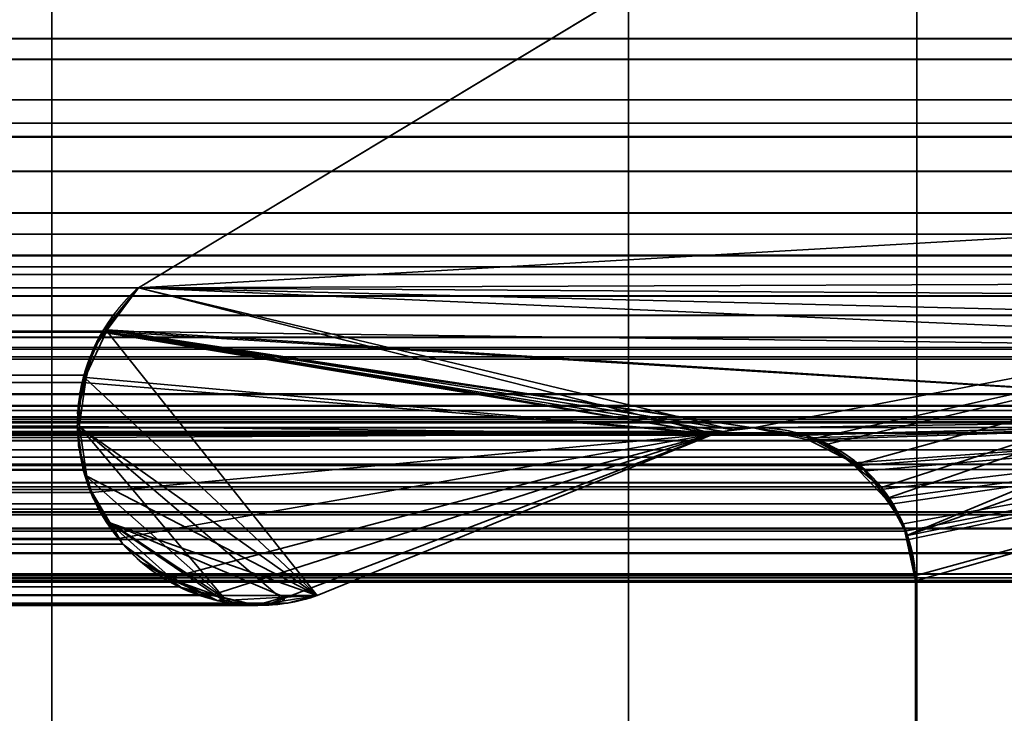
# Model space of a CAD drawing. Header units: millimetres. Extents: x -603 to 3703, y -115 to 249.
# Tile 1019 of 1056: x 1963.44 to 1965.15, y 11.31 to 12.52. Entities that reach past the tile are written whole.
import ezdxf

# ---------------------------------------------------------------- set-up
doc = ezdxf.new("R2010")
doc.units = ezdxf.units.MM
doc.layers.add('152', color=7, linetype='Continuous', true_color=0xffffff)

# ---------------------------------------------------------------- blocks, each defined once
blk = doc.blocks.new('UG_SURFACE_002')
at = {"layer": '152', "color": 252, "linetype": 'Continuous', "lineweight": 35}
for points in [[(2165, -13.4, 2212.25), (2165, 230.4, 2212.25), (835, 230.4, 2212.25), (835, -13.4, 2212.25)], [(985, -13.4, 2062.2499), (985, 230.4, 2062.2499), (2015.0001, 230.4, 2062.2499), (2015.0001, -13.4, 2062.2499)]]:
    blk.add_3dface(points, dxfattribs=at)
blk = doc.blocks.new('UG_SURFACE_114')
at = {"layer": '152', "color": 7, "linetype": 'Continuous', "lineweight": 35}
for points in [[(1965.663, 13.2666, 2012.913), (1963.65, 12.0514, 2010.9), (1036.35, 12.0514, 2010.9), (1034.337, 13.2666, 2012.913)], [(1963.65, 12.0514, 2010.9), (1965.663, 13.2666, 2012.913), (1966.065, 12.1441, 2013.315), (1966.0091, 11.9475, 2013.2592)], [(1975.4446, 12.0875, 2022.6946), (1973.652, 13.1555, 2020.9019), (1026.348, 13.1555, 2020.9019), (1024.5554, 12.0875, 2022.6946)], [(1027.2902, 12.4749, 2019.9597), (1027.405, 12.5565, 2019.845), (1972.595, 12.5565, 2019.845)], [(1972.595, 12.5565, 2019.845), (1972.7128, 12.484, 2019.9628), (1027.2902, 12.4749, 2019.9597)], [(1033.7692, 12.3774, 2013.4807), (1966.2308, 12.3774, 2013.4807), (1966.4322, 12.5427, 2013.6821), (1033.5678, 12.5427, 2013.6821)], [(1027.1529, 12.3772, 2020.097), (1027.2902, 12.4749, 2019.9597), (1972.7128, 12.484, 2019.9628)], [(1972.7128, 12.484, 2019.9628), (1972.7702, 12.4486, 2020.0202), (1027.1529, 12.3772, 2020.097)], [(1972.7702, 12.4486, 2020.0202), (1027.1101, 12.316, 2020.1399), (1027.1529, 12.3772, 2020.097)], [(1972.7702, 12.4486, 2020.0202), (1972.8895, 12.3135, 2020.1395), (1027.1101, 12.316, 2020.1399)], [(1966.1812, 12.3367, 2013.4311), (1033.7692, 12.3774, 2013.4807), (1033.8188, 12.3367, 2013.4311)], [(1966.1812, 12.3367, 2013.4311), (1966.2308, 12.3774, 2013.4807), (1033.7692, 12.3774, 2013.4807)], [(1033.8188, 12.3367, 2013.4311), (1966.0872, 12.1809, 2013.3371), (1966.1812, 12.3367, 2013.4311)], [(1033.8188, 12.3367, 2013.4311), (1033.9128, 12.1809, 2013.3371), (1966.0872, 12.1809, 2013.3371)], [(1027.022, 12.19, 2020.2281), (1027.1101, 12.316, 2020.1399), (1972.8895, 12.3135, 2020.1395)], [(1972.8895, 12.3135, 2020.1395), (1972.942, 12.2541, 2020.1919), (1027.022, 12.19, 2020.2281)], [(1972.942, 12.2541, 2020.1919), (1026.9928, 12.1065, 2020.2572), (1027.022, 12.19, 2020.2281)], [(1972.942, 12.2541, 2020.1919), (1973.0098, 12.1077, 2020.2599), (1026.9928, 12.1065, 2020.2572)], [(1966.0091, 11.9475, 2013.2592), (1033.9128, 12.1809, 2013.3371), (1033.935, 12.1441, 2013.315)], [(1966.0091, 11.9475, 2013.2592), (1966.065, 12.1441, 2013.315), (1033.9128, 12.1809, 2013.3371)], [(1966.065, 12.1441, 2013.315), (1966.0872, 12.1809, 2013.3371), (1033.9128, 12.1809, 2013.3371)], [(1966.0089, 11.9448, 2013.2589), (1033.935, 12.1441, 2013.315), (1033.9909, 11.9475, 2013.2592)], [(1033.935, 12.1441, 2013.315), (1966.0089, 11.9448, 2013.2589), (1966.0091, 11.9475, 2013.2592)], [(1026.9547, 11.9977, 2020.2954), (1026.9928, 12.1065, 2020.2572), (1973.0098, 12.1077, 2020.2599)], [(1973.0098, 12.1077, 2020.2599), (1973.025, 12.0751, 2020.2749), (1026.9547, 11.9977, 2020.2954)], [(1024.5554, 12.0875, 2022.6946), (1024.5012, 12.0383, 2022.7487), (1975.498, 12.0365, 2022.748)], [(1975.498, 12.0365, 2022.748), (1975.4446, 12.0875, 2022.6946), (1024.5554, 12.0875, 2022.6946)], [(1973.025, 12.0751, 2020.2749), (1973.0616, 11.8663, 2020.3116), (1026.9547, 11.9977, 2020.2954)], [(1036.4089, 11.9819, 2010.8411), (1036.35, 12.0514, 2010.9), (1963.65, 12.0514, 2010.9)], [(1036.4089, 11.9819, 2010.8411), (1963.65, 12.0514, 2010.9), (1963.5876, 11.9763, 2010.8376)], [(1963.5876, 11.9763, 2010.8376), (1963.65, 12.0514, 2010.9), (1966.0091, 11.9475, 2013.2592), (1966.0089, 11.9448, 2013.2589)], [(1024.5012, 12.0383, 2022.7487), (1024.4761, 12.0155, 2022.774), (1975.5329, 12.0032, 2022.7828)], [(1975.5329, 12.0032, 2022.7828), (1975.498, 12.0365, 2022.748), (1024.5012, 12.0383, 2022.7487)], [(1975.5521, 11.9652, 2022.8021), (1024.4761, 12.0155, 2022.774), (1024.4516, 11.9779, 2022.7985)], [(1024.4761, 12.0155, 2022.774), (1975.5521, 11.9652, 2022.8021), (1975.5329, 12.0032, 2022.7828)], [(1973.0616, 11.8663, 2020.3116), (1026.9384, 11.8663, 2020.3116), (1026.9547, 11.9977, 2020.2954)], [(1024.4516, 11.9779, 2022.7985), (1024.4472, 11.9664, 2022.8028), (1975.5521, 11.9652, 2022.8021)], [(1963.5876, 11.9763, 2010.8376), (1036.4127, 11.9737, 2010.8373), (1036.4089, 11.9819, 2010.8411)], [(1963.5876, 11.9763, 2010.8376), (1963.5868, 11.9742, 2010.8368), (1036.4127, 11.9737, 2010.8373)], [(1036.4401, 11.9155, 2010.8099), (1036.4127, 11.9737, 2010.8373), (1963.5868, 11.9742, 2010.8368)], [(1036.4401, 11.9155, 2010.8099), (1963.5868, 11.9742, 2010.8368), (1963.5551, 11.8998, 2010.8051)], [(1964.6485, 11.798, 2011.8985), (1963.5534, 11.8868, 2010.8035), (1963.5551, 11.8998, 2010.8051), (1963.5868, 11.9742, 2010.8368)], [(1963.5868, 11.9742, 2010.8368), (1963.5876, 11.9763, 2010.8376), (1964.6485, 11.798, 2011.8985)], [(1963.5876, 11.9763, 2010.8376), (1964.7161, 11.8082, 2011.9662), (1964.6646, 11.8019, 2011.9145)], [(1966.0089, 11.9448, 2013.2589), (1966, 11.8277, 2013.2501), (1963.5876, 11.9763, 2010.8376)], [(1964.6646, 11.8019, 2011.9145), (1964.6485, 11.798, 2011.8985), (1963.5876, 11.9763, 2010.8376)], [(1964.8026, 11.7962, 2012.0525), (1964.7161, 11.8082, 2011.9662), (1963.5876, 11.9763, 2010.8376), (1966, 11.8277, 2013.2501)], [(1975.5521, 11.9652, 2022.8021), (1024.4472, 11.9664, 2022.8028), (1024.4319, 11.9258, 2022.8181)], [(1024.4319, 11.9258, 2022.8181), (1975.569, 11.9316, 2022.819), (1975.5521, 11.9652, 2022.8021)], [(1033.9909, 11.9475, 2013.2592), (1033.9911, 11.9448, 2013.2589), (1966.0089, 11.9448, 2013.2589)], [(1034, 11.8277, 2013.2501), (1966, 11.8277, 2013.2501), (1966.0089, 11.9448, 2013.2589), (1033.9911, 11.9448, 2013.2589)], [(1024.4319, 11.9258, 2022.8181), (1024.4216, 11.8984, 2022.8283), (1975.5852, 11.846, 2022.8353)], [(1024.4319, 11.9258, 2022.8181), (1975.5698, 11.9274, 2022.8198), (1975.569, 11.9316, 2022.819)], [(1975.5852, 11.846, 2022.8353), (1975.5698, 11.9274, 2022.8198), (1024.4319, 11.9258, 2022.8181)], [(1963.5551, 11.8998, 2010.8051), (1036.4461, 11.8863, 2010.8039), (1036.4401, 11.9155, 2010.8099)], [(1024.4216, 11.8984, 2022.8283), (1024.4156, 11.8382, 2022.8345), (1975.5852, 11.846, 2022.8353)], [(1963.5551, 11.8998, 2010.8051), (1963.5534, 11.8868, 2010.8035), (1036.4461, 11.8863, 2010.8039)], [(1036.4552, 11.8424, 2010.7949), (1036.4461, 11.8863, 2010.8039), (1963.5534, 11.8868, 2010.8035)], [(1036.4552, 11.8424, 2010.7949), (1963.5534, 11.8868, 2010.8035), (1963.5438, 11.8115, 2010.7937)], [(1963.5465, 11.7913, 2010.7965), (1963.5438, 11.8115, 2010.7937), (1963.5534, 11.8868, 2010.8035), (1964.6485, 11.798, 2011.8985)], [(1026.9384, 6.7187, 2020.3116), (1026.9384, 11.8663, 2020.3116), (1973.0616, 11.8663, 2020.3116), (1973.0616, 6.7187, 2020.3116)], [(1975.5844, 11.8085, 2022.8345), (1024.4156, 11.8382, 2022.8345), (1024.4145, 11.8282, 2022.8355)], [(1024.4156, 11.8382, 2022.8345), (1975.5851, 11.8384, 2022.835), (1975.5852, 11.846, 2022.8353)], [(1975.5844, 11.8085, 2022.8345), (1975.5851, 11.8384, 2022.835), (1024.4156, 11.8382, 2022.8345)], [(1963.5438, 11.8115, 2010.7937), (1036.4527, 11.791, 2010.7975), (1036.4552, 11.8424, 2010.7949)], [(1024.4145, 11.8282, 2022.8355), (1024.428, 11.7445, 2022.8219), (1975.572, 11.7445, 2022.8219)], [(1975.572, 11.7445, 2022.8219), (1975.5844, 11.8085, 2022.8345), (1024.4145, 11.8282, 2022.8355)], [(1974.3996, 11.8171, 2021.6496), (1025.6004, 11.8171, 2021.6496), (1025.6144, 11.8176, 2021.6355)], [(1974.3232, 11.8261, 2021.5731), (1025.6144, 11.8176, 2021.6355), (1025.6871, 11.8201, 2021.5631)], [(1974.3232, 11.8261, 2021.5731), (1974.3855, 11.8187, 2021.6355), (1025.6144, 11.8176, 2021.6355)], [(1025.6144, 11.8176, 2021.6355), (1974.3855, 11.8187, 2021.6355), (1974.3996, 11.8171, 2021.6496)], [(1025.6871, 11.8201, 2021.5631), (1974.3134, 11.823, 2021.5635), (1974.3232, 11.8261, 2021.5731)], [(1974.3134, 11.823, 2021.5635), (1025.6871, 11.8201, 2021.5631), (1025.7167, 11.8212, 2021.5333)], [(1025.7167, 11.8212, 2021.5333), (1974.2395, 11.7993, 2021.4894), (1974.3134, 11.823, 2021.5635)], [(1025.7167, 11.8212, 2021.5333), (1025.7601, 11.8001, 2021.4899), (1974.2395, 11.7993, 2021.4894)], [(1034, 11.8277, 2013.2501), (1034, 5.7035, 2013.2501), (1966, 5.7035, 2013.2501), (1966, 11.8277, 2013.2501)], [(1966, 11.8277, 2013.2501), (1964.8067, 11.7956, 2012.0566), (1964.8026, 11.7962, 2012.0525)], [(1966, 11.8277, 2013.2501), (1964.9017, 11.7431, 2012.1517), (1964.8759, 11.7573, 2012.126), (1964.8067, 11.7956, 2012.0566)], [(1964.9371, 11.7015, 2012.1872), (1964.9017, 11.7431, 2012.1517), (1966, 11.8277, 2013.2501)], [(1966, 11.8277, 2013.2501), (1964.9585, 11.6764, 2012.2087), (1964.9371, 11.7015, 2012.1872)], [(1964.9798, 11.6289, 2012.2297), (1964.9585, 11.6764, 2012.2087), (1966, 11.8277, 2013.2501)], [(1966, 11.8277, 2013.2501), (1964.9862, 11.6145, 2012.2364), (1964.9798, 11.6289, 2012.2297)], [(1964.9965, 11.5516, 2012.2464), (1964.9862, 11.6145, 2012.2364), (1966, 11.8277, 2013.2501)], [(1966, 11.8277, 2013.2501), (1964.9979, 11.5427, 2012.2478), (1964.9965, 11.5516, 2012.2464)], [(1966, 11.8277, 2013.2501), (1966, 5.7035, 2013.2501), (1964.9979, 7.7467, 2012.2478), (1964.9979, 11.5427, 2012.2478)], [(1974.3996, 11.8171, 2021.6496), (1975.1971, 11.5484, 2022.4471), (1024.8029, 11.5484, 2022.4471), (1025.6004, 11.8171, 2021.6496)], [(1964.8026, 11.7962, 2012.0525), (1035.1974, 11.7967, 2012.0528), (1035.2839, 11.8082, 2011.9662)], [(1035.2839, 11.8082, 2011.9662), (1964.7161, 11.8082, 2011.9662), (1964.8026, 11.7962, 2012.0525)], [(1964.6646, 11.8019, 2011.9145), (1035.2839, 11.8082, 2011.9662), (1035.3515, 11.798, 2011.8985)], [(1964.6646, 11.8019, 2011.9145), (1964.7161, 11.8082, 2011.9662), (1035.2839, 11.8082, 2011.9662)], [(1035.3515, 11.798, 2011.8985), (1964.6485, 11.798, 2011.8985), (1964.6646, 11.8019, 2011.9145)], [(1963.5438, 11.8115, 2010.7937), (1963.5465, 11.7913, 2010.7965), (1036.4527, 11.791, 2010.7975)], [(1974.1986, 11.7862, 2021.4486), (1025.7601, 11.8001, 2021.4899), (1025.8185, 11.7716, 2021.4317)], [(1974.1986, 11.7862, 2021.4486), (1974.2395, 11.7993, 2021.4894), (1025.7601, 11.8001, 2021.4899)], [(1025.8185, 11.7716, 2021.4317), (1974.1828, 11.7701, 2021.4329), (1974.1986, 11.7862, 2021.4486)], [(1964.8759, 11.7573, 2012.126), (1035.1241, 11.7573, 2012.126), (1035.1965, 11.7966, 2012.0535)], [(1035.1965, 11.7966, 2012.0535), (1035.1974, 11.7967, 2012.0528), (1964.8026, 11.7962, 2012.0525), (1964.8067, 11.7956, 2012.0566)], [(1964.8067, 11.7956, 2012.0566), (1964.8759, 11.7573, 2012.126), (1035.1965, 11.7966, 2012.0535)], [(1963.9601, 11.5173, 2011.21), (1964.6485, 11.798, 2011.8985), (1035.3515, 11.798, 2011.8985), (1036.0399, 11.5173, 2011.21)], [(1036.451, 11.758, 2010.7989), (1963.5465, 11.7913, 2010.7965), (1963.5541, 11.7351, 2010.8042)], [(1036.451, 11.758, 2010.7989), (1036.4527, 11.791, 2010.7975), (1963.5465, 11.7913, 2010.7965)], [(1964.6485, 11.798, 2011.8985), (1963.5694, 11.6961, 2010.8194), (1963.5541, 11.7351, 2010.8042), (1963.5465, 11.7913, 2010.7965)], [(1963.6161, 11.6163, 2010.8662), (1963.5806, 11.6675, 2010.8306), (1963.5694, 11.6961, 2010.8194), (1964.6485, 11.798, 2011.8985)], [(1963.7012, 11.5469, 2010.9513), (1963.6227, 11.6068, 2010.8726), (1963.6161, 11.6163, 2010.8662), (1964.6485, 11.798, 2011.8985)], [(1963.7786, 11.5187, 2011.0285), (1963.7202, 11.5324, 2010.9704), (1963.7012, 11.5469, 2010.9513), (1964.6485, 11.798, 2011.8985)], [(1963.8742, 11.5017, 2011.1241), (1963.8566, 11.5004, 2011.1067), (1963.7786, 11.5187, 2011.0285), (1964.6485, 11.798, 2011.8985)], [(1964.6485, 11.798, 2011.8985), (1963.9601, 11.5173, 2011.21), (1963.9083, 11.5044, 2011.1582), (1963.8742, 11.5017, 2011.1241)], [(1974.1828, 11.7701, 2021.4329), (1025.8185, 11.7716, 2021.4317), (1025.8265, 11.7677, 2021.4236)], [(1025.8265, 11.7677, 2021.4236), (1974.1271, 11.7128, 2021.3771), (1974.1828, 11.7701, 2021.4329)], [(1025.8265, 11.7677, 2021.4236), (1025.8732, 11.7134, 2021.3768), (1974.1271, 11.7128, 2021.3771)], [(1964.9017, 11.7431, 2012.1517), (1035.0993, 11.7439, 2012.1508), (1035.1241, 11.7573, 2012.126)], [(1035.1241, 11.7573, 2012.126), (1964.8759, 11.7573, 2012.126), (1964.9017, 11.7431, 2012.1517)], [(1963.5541, 11.7351, 2010.8042), (1036.431, 11.6956, 2010.8192), (1036.451, 11.758, 2010.7989)], [(1024.4323, 11.736, 2022.8179), (1975.5677, 11.736, 2022.8179), (1975.572, 11.7445, 2022.8219), (1024.428, 11.7445, 2022.8219)], [(1975.5313, 11.662, 2022.7814), (1024.4323, 11.736, 2022.8179), (1024.4687, 11.662, 2022.7814)], [(1975.5313, 11.662, 2022.7814), (1975.5677, 11.736, 2022.8179), (1024.4323, 11.736, 2022.8179)], [(1964.9017, 11.7431, 2012.1517), (1035.0629, 11.7014, 2012.187), (1035.0993, 11.7439, 2012.1508)], [(1964.9017, 11.7431, 2012.1517), (1964.9371, 11.7015, 2012.1872), (1035.0629, 11.7014, 2012.187)], [(1963.5541, 11.7351, 2010.8042), (1963.5694, 11.6961, 2010.8194), (1036.431, 11.6956, 2010.8192)], [(1974.1204, 11.7061, 2021.3704), (1025.8732, 11.7134, 2021.3768), (1025.88, 11.7055, 2021.3699)], [(1974.1204, 11.7061, 2021.3704), (1974.1271, 11.7128, 2021.3771), (1025.8732, 11.7134, 2021.3768)], [(1025.88, 11.7055, 2021.3699), (1974.0888, 11.6334, 2021.3387), (1974.1204, 11.7061, 2021.3704)], [(1025.88, 11.7055, 2021.3699), (1025.9112, 11.6334, 2021.3387), (1974.0888, 11.6334, 2021.3387)], [(1964.9585, 11.6764, 2012.2087), (1035.0415, 11.6764, 2012.2087), (1035.0629, 11.7014, 2012.187)], [(1035.0629, 11.7014, 2012.187), (1964.9371, 11.7015, 2012.1872), (1964.9585, 11.6764, 2012.2087)], [(1963.5806, 11.6675, 2010.8306), (1036.3837, 11.6165, 2010.8664), (1036.4263, 11.6814, 2010.8237)], [(1036.4263, 11.6814, 2010.8237), (1963.5694, 11.6961, 2010.8194), (1963.5806, 11.6675, 2010.8306)], [(1036.4263, 11.6814, 2010.8237), (1036.431, 11.6956, 2010.8192), (1963.5694, 11.6961, 2010.8194)], [(1964.9585, 11.6764, 2012.2087), (1035.0202, 11.6289, 2012.2297), (1035.0415, 11.6764, 2012.2087)], [(1964.9585, 11.6764, 2012.2087), (1964.9798, 11.6289, 2012.2297), (1035.0202, 11.6289, 2012.2297)], [(1963.5806, 11.6675, 2010.8306), (1963.6161, 11.6163, 2010.8662), (1036.3837, 11.6165, 2010.8664)], [(1024.4687, 11.662, 2022.7814), (1024.4725, 11.6582, 2022.7776), (1975.5275, 11.6582, 2022.7776), (1975.5313, 11.662, 2022.7814)], [(1975.5275, 11.6582, 2022.7776), (1024.4725, 11.6582, 2022.7776), (1024.539, 11.5917, 2022.711)], [(1024.539, 11.5917, 2022.711), (1975.461, 11.5914, 2022.711), (1975.5275, 11.6582, 2022.7776)], [(1974.0888, 7.3541, 2021.3387), (1974.0888, 11.6334, 2021.3387), (1025.9112, 11.6334, 2021.3387), (1025.9112, 7.3541, 2021.3387)], [(1964.9862, 11.6145, 2012.2364), (1035.0035, 11.5516, 2012.2464), (1035.0138, 11.6145, 2012.2364)], [(1964.9862, 11.6145, 2012.2364), (1964.9965, 11.5516, 2012.2464), (1035.0035, 11.5516, 2012.2464)], [(1035.0138, 11.6145, 2012.2364), (1035.0202, 11.6289, 2012.2297), (1964.9798, 11.6289, 2012.2297), (1964.9862, 11.6145, 2012.2364)], [(1036.3773, 11.6068, 2010.8726), (1036.3837, 11.6165, 2010.8664), (1963.6161, 11.6163, 2010.8662)], [(1963.6161, 11.6163, 2010.8662), (1963.6227, 11.6068, 2010.8726), (1036.3773, 11.6068, 2010.8726)], [(1036.3261, 11.5603, 2010.9239), (1963.6227, 11.6068, 2010.8726), (1963.7012, 11.5469, 2010.9513)], [(1036.3261, 11.5603, 2010.9239), (1036.3773, 11.6068, 2010.8726), (1963.6227, 11.6068, 2010.8726)], [(1975.4601, 11.5905, 2022.7101), (1024.539, 11.5917, 2022.711), (1024.5411, 11.5896, 2022.7089)], [(1975.4601, 11.5905, 2022.7101), (1975.461, 11.5914, 2022.711), (1024.539, 11.5917, 2022.711)], [(1975.4601, 11.5905, 2022.7101), (1024.5411, 11.5896, 2022.7089), (1024.622, 11.5553, 2022.6281)], [(1024.622, 11.5553, 2022.6281), (1975.3782, 11.5548, 2022.6281), (1975.4601, 11.5905, 2022.7101)], [(1975.3782, 11.5548, 2022.6281), (1024.622, 11.5553, 2022.6281), (1024.658, 11.54, 2022.5921)], [(1975.3457, 11.5407, 2022.5956), (1975.3782, 11.5548, 2022.6281), (1024.658, 11.54, 2022.5921)], [(1024.7829, 11.5429, 2022.4671), (1975.1971, 11.5484, 2022.4471), (1975.2913, 11.5435, 2022.5413)], [(1024.7829, 11.5429, 2022.4671), (1024.8029, 11.5484, 2022.4471), (1975.1971, 11.5484, 2022.4471)], [(1035.0035, 11.5516, 2012.2464), (1964.9965, 11.5516, 2012.2464), (1964.9979, 11.5427, 2012.2478), (1035.0021, 11.5427, 2012.2478)], [(1963.7202, 11.5324, 2010.9704), (1036.2209, 11.5179, 2011.029), (1036.299, 11.5493, 2010.951)], [(1963.7012, 11.5469, 2010.9513), (1036.299, 11.5493, 2010.951), (1036.3261, 11.5603, 2010.9239)], [(1036.299, 11.5493, 2010.951), (1963.7012, 11.5469, 2010.9513), (1963.7202, 11.5324, 2010.9704)], [(1975.3457, 11.5407, 2022.5956), (1024.658, 11.54, 2022.5921), (1024.7089, 11.5412, 2022.541)], [(1024.7089, 11.5412, 2022.541), (1975.2913, 11.5435, 2022.5413), (1975.3457, 11.5407, 2022.5956)], [(1975.2913, 11.5435, 2022.5413), (1024.7089, 11.5412, 2022.541), (1024.7829, 11.5429, 2022.4671)], [(1964.9979, 11.5427, 2012.2478), (1964.9979, 7.7467, 2012.2478), (1035.0021, 7.7467, 2012.2478), (1035.0021, 11.5427, 2012.2478)], [(1963.7202, 11.5324, 2010.9704), (1963.7786, 11.5187, 2011.0285), (1036.2209, 11.5179, 2011.029)], [(1036.0399, 11.5173, 2011.21), (1036.1261, 11.5091, 2011.1239), (1963.8742, 11.5017, 2011.1241)], [(1963.8742, 11.5017, 2011.1241), (1963.9083, 11.5044, 2011.1582), (1036.0399, 11.5173, 2011.21)], [(1963.9083, 11.5044, 2011.1582), (1963.9601, 11.5173, 2011.21), (1036.0399, 11.5173, 2011.21)], [(1036.1853, 11.5034, 2011.0648), (1963.7786, 11.5187, 2011.0285), (1963.8566, 11.5004, 2011.1067)], [(1036.1853, 11.5034, 2011.0648), (1036.2209, 11.5179, 2011.029), (1963.7786, 11.5187, 2011.0285)], [(1963.8566, 11.5004, 2011.1067), (1036.1261, 11.5091, 2011.1239), (1036.1853, 11.5034, 2011.0648)], [(1963.8566, 11.5004, 2011.1067), (1963.8742, 11.5017, 2011.1241), (1036.1261, 11.5091, 2011.1239)]]:
    blk.add_3dface(points, dxfattribs=at)
blk = doc.blocks.new('UG_SURFACE_115')
at = {"layer": '152', "color": 7, "linetype": 'Continuous', "lineweight": 35}
for points in [[(1965.663, 13.2666, -8.75), (1963.65, 12.0514, -8.75), (1963.65, 12.0514, 2010.9), (1965.663, 13.2666, 2012.913)], [(1963.65, 12.0514, -8.75), (1965.663, 13.2666, -8.75), (1966.1744, 12.3282, -8.75), (1966.1058, 12.1916, -8.75)], [(1965.663, 13.2666, 2012.913), (1963.65, 12.0514, 2010.9), (1966.0347, 12.0607, 2013.2847), (1966.1008, 12.1889, 2013.3507)], [(1966.1058, 12.1916, -8.75), (1966.0276, 12.0359, -8.75), (1963.65, 12.0514, -8.75)], [(1964.6821, 11.8051, 2011.9321), (1964.7161, 11.8082, 2011.9662), (1966.0347, 12.0607, 2013.2847), (1963.65, 12.0514, 2010.9)], [(1966.0347, 12.0607, 2013.2847), (1964.7161, 11.8082, 2011.9662), (1964.8116, 11.7875, 2012.0616)], [(1964.8116, 11.7875, 2012.0616), (1964.8453, 11.7801, 2012.0952), (1966.0347, 12.0607, 2013.2847)], [(1966.0347, 12.0607, 2013.2847), (1964.8453, 11.7801, 2012.0952), (1964.8899, 11.7442, 2012.1398)], [(1964.8899, 11.7442, 2012.1398), (1964.9386, 11.705, 2012.1887), (1966.0347, 12.0607, 2013.2847)], [(1966.0347, 12.0607, 2013.2847), (1964.9386, 11.705, 2012.1887), (1964.9489, 11.6862, 2012.1989)], [(1964.9489, 11.6862, 2012.1989), (1964.9838, 11.6222, 2012.2337), (1966.0347, 12.0607, 2013.2847)], [(1966.0244, 11.9915, 2013.2744), (1966.0347, 12.0607, 2013.2847), (1964.9838, 11.6222, 2012.2337), (1964.9839, 11.6216, 2012.234)], [(1963.65, 12.0514, -8.75), (1963.5957, 11.9786, -8.75), (1963.5932, 11.9786, 2010.8433)], [(1963.5932, 11.9786, 2010.8433), (1963.65, 12.0514, 2010.9), (1963.65, 12.0514, -8.75)], [(1963.9601, 11.5173, 2011.21), (1964.6485, 11.798, 2011.8985), (1963.65, 12.0514, 2010.9), (1963.5932, 11.9786, 2010.8433)], [(1966.0219, 11.9929, -8.75), (1966, 11.8277, -8.75), (1963.5957, 11.9786, -8.75), (1963.65, 12.0514, -8.75)], [(1963.65, 12.0514, -8.75), (1966.0276, 12.0359, -8.75), (1966.0219, 11.9929, -8.75)], [(1963.65, 12.0514, 2010.9), (1964.6485, 11.798, 2011.8985), (1964.6821, 11.8051, 2011.9321)], [(1964.9839, 11.6216, 2012.234), (1964.9979, 11.5427, 2012.2478), (1966, 11.8277, 2013.2501), (1966.0244, 11.9915, 2013.2744)], [(1963.5957, 11.9786, -8.75), (1963.5724, 11.9473, -8.75), (1963.557, 11.8953, 2010.807)], [(1963.557, 11.8953, 2010.807), (1963.5782, 11.9593, 2010.8283), (1963.5957, 11.9786, -8.75)], [(1963.5932, 11.9786, 2010.8433), (1963.5782, 11.9593, 2010.8283), (1963.557, 11.8953, 2010.807), (1963.9601, 11.5173, 2011.21)], [(1963.5595, 11.8957, -8.75), (1963.5724, 11.9473, -8.75), (1963.5957, 11.9786, -8.75), (1964.6485, 11.798, -8.75)], [(1963.5782, 11.9593, 2010.8283), (1963.5932, 11.9786, 2010.8433), (1963.5957, 11.9786, -8.75)], [(1963.5957, 11.9786, -8.75), (1964.7161, 11.8082, -8.75), (1964.6821, 11.8051, -8.75)], [(1964.6821, 11.8051, -8.75), (1964.6485, 11.798, -8.75), (1963.5957, 11.9786, -8.75)], [(1964.7161, 11.8082, -8.75), (1963.5957, 11.9786, -8.75), (1966, 11.8277, -8.75)], [(1963.5724, 11.9473, -8.75), (1963.5595, 11.8957, -8.75), (1963.557, 11.8953, 2010.807)], [(1963.5595, 11.8957, -8.75), (1963.5444, 11.835, -8.75), (1963.5469, 11.8101, 2010.7968)], [(1963.5478, 11.8108, -8.75), (1963.5444, 11.835, -8.75), (1963.5595, 11.8957, -8.75), (1964.6485, 11.798, -8.75)], [(1963.5469, 11.8101, 2010.7968), (1963.5482, 11.8687, 2010.7982), (1963.5595, 11.8957, -8.75)], [(1963.9601, 11.5173, 2011.21), (1963.557, 11.8953, 2010.807), (1963.5482, 11.8687, 2010.7982), (1963.5469, 11.8101, 2010.7968)], [(1963.5482, 11.8687, 2010.7982), (1963.557, 11.8953, 2010.807), (1963.5595, 11.8957, -8.75)], [(1963.5444, 11.835, -8.75), (1963.5478, 11.8108, -8.75), (1963.5469, 11.8101, 2010.7968)], [(1964.8117, 11.7909, -8.75), (1964.7161, 11.8082, -8.75), (1966, 11.8277, -8.75)], [(1966, 11.8277, -8.75), (1964.828, 11.7879, -8.75), (1964.8117, 11.7909, -8.75)], [(1964.8906, 11.7476, -8.75), (1964.828, 11.7879, -8.75), (1966, 11.8277, -8.75)], [(1966, 11.8277, -8.75), (1964.9121, 11.7338, -8.75), (1964.8906, 11.7476, -8.75)], [(1964.9462, 11.685, -8.75), (1964.9121, 11.7338, -8.75), (1966, 11.8277, -8.75)], [(1966, 11.8277, -8.75), (1964.9763, 11.6419, -8.75), (1964.9462, 11.685, -8.75)], [(1964.9808, 11.6209, -8.75), (1964.9763, 11.6419, -8.75), (1966, 11.8277, -8.75)], [(1966, 11.8277, -8.75), (1964.9979, 11.5427, -8.75), (1964.9808, 11.6209, -8.75)], [(1966, 11.8277, -8.75), (1966, 5.7035, -8.75), (1964.9979, 7.7467, -8.75), (1964.9979, 11.5427, -8.75)], [(1966, 5.7035, 2013.2501), (1966, 11.8277, 2013.2501), (1964.9979, 11.5427, 2012.2478), (1964.9979, 7.7467, 2012.2478)], [(1963.546, 11.777, 2010.7961), (1963.5478, 11.8108, -8.75), (1963.5605, 11.7233, -8.75)], [(1963.546, 11.777, 2010.7961), (1963.5469, 11.8101, 2010.7968), (1963.5478, 11.8108, -8.75)], [(1963.5469, 11.8101, 2010.7968), (1963.546, 11.777, 2010.7961), (1963.5607, 11.7246, 2010.8106), (1963.9601, 11.5173, 2011.21)], [(1963.5478, 11.8108, -8.75), (1964.6485, 11.798, -8.75), (1963.9601, 11.5173, -8.75), (1963.9027, 11.5083, -8.75)], [(1963.9027, 11.5083, -8.75), (1963.8523, 11.5004, -8.75), (1963.7986, 11.5127, -8.75), (1963.5478, 11.8108, -8.75)], [(1963.5605, 11.7233, -8.75), (1963.5478, 11.8108, -8.75), (1963.7986, 11.5127, -8.75)], [(1964.6821, 11.8051, 2011.9321), (1964.6485, 11.798, -8.75), (1964.6821, 11.8051, -8.75)], [(1964.6821, 11.8051, 2011.9321), (1964.6485, 11.798, 2011.8985), (1964.6485, 11.798, -8.75)], [(1964.6821, 11.8051, -8.75), (1964.7161, 11.8082, 2011.9662), (1964.6821, 11.8051, 2011.9321)], [(1964.6821, 11.8051, -8.75), (1964.7161, 11.8082, -8.75), (1964.7161, 11.8082, 2011.9662)], [(1964.8117, 11.7909, -8.75), (1964.8116, 11.7875, 2012.0616), (1964.7161, 11.8082, 2011.9662)], [(1964.7161, 11.8082, 2011.9662), (1964.7161, 11.8082, -8.75), (1964.8117, 11.7909, -8.75)], [(1963.9601, 11.5173, -8.75), (1964.6485, 11.798, -8.75), (1964.6485, 11.798, 2011.8985), (1963.9601, 11.5173, 2011.21)], [(1964.8116, 11.7875, 2012.0616), (1964.8117, 11.7909, -8.75), (1964.828, 11.7879, -8.75)], [(1964.8116, 11.7875, 2012.0616), (1964.828, 11.7879, -8.75), (1964.8906, 11.7476, -8.75)], [(1964.8906, 11.7476, -8.75), (1964.8453, 11.7801, 2012.0952), (1964.8116, 11.7875, 2012.0616)], [(1963.5605, 11.7233, -8.75), (1963.5607, 11.7246, 2010.8106), (1963.546, 11.777, 2010.7961)], [(1964.8906, 11.7476, -8.75), (1964.8899, 11.7442, 2012.1398), (1964.8453, 11.7801, 2012.0952)], [(1964.8899, 11.7442, 2012.1398), (1964.8906, 11.7476, -8.75), (1964.9121, 11.7338, -8.75)], [(1964.9462, 11.685, -8.75), (1964.9386, 11.705, 2012.1887), (1964.8899, 11.7442, 2012.1398)], [(1964.8899, 11.7442, 2012.1398), (1964.9121, 11.7338, -8.75), (1964.9462, 11.685, -8.75)], [(1963.5713, 11.6865, 2010.8213), (1963.5607, 11.7246, 2010.8106), (1963.5605, 11.7233, -8.75)], [(1963.5713, 11.6865, 2010.8213), (1963.5605, 11.7233, -8.75), (1963.5627, 11.7075, -8.75)], [(1963.7986, 11.5127, -8.75), (1963.6005, 11.644, -8.75), (1963.5627, 11.7075, -8.75), (1963.5605, 11.7233, -8.75)], [(1963.9601, 11.5173, 2011.21), (1963.5607, 11.7246, 2010.8106), (1963.5713, 11.6865, 2010.8213), (1963.5985, 11.6444, 2010.8485)], [(1963.5627, 11.7075, -8.75), (1963.5985, 11.6444, 2010.8485), (1963.5713, 11.6865, 2010.8213)], [(1963.5627, 11.7075, -8.75), (1963.6005, 11.644, -8.75), (1963.5985, 11.6444, 2010.8485)], [(1964.9462, 11.685, -8.75), (1964.9489, 11.6862, 2012.1989), (1964.9386, 11.705, 2012.1887)], [(1964.9489, 11.6862, 2012.1989), (1964.9462, 11.685, -8.75), (1964.9763, 11.6419, -8.75)], [(1964.9763, 11.6419, -8.75), (1964.9838, 11.6222, 2012.2337), (1964.9489, 11.6862, 2012.1989)], [(1963.6227, 11.6068, -8.75), (1963.6227, 11.6068, 2010.8726), (1963.5985, 11.6444, 2010.8485)], [(1963.5985, 11.6444, 2010.8485), (1963.6005, 11.644, -8.75), (1963.6227, 11.6068, -8.75)], [(1963.5985, 11.6444, 2010.8485), (1963.6227, 11.6068, 2010.8726), (1963.6545, 11.5755, 2010.9046), (1963.7015, 11.5519, 2010.9515)], [(1963.7015, 11.5519, 2010.9515), (1963.7878, 11.5084, 2011.0378), (1963.7972, 11.5089, 2011.0471), (1963.5985, 11.6444, 2010.8485)], [(1963.7972, 11.5089, 2011.0471), (1963.9032, 11.5143, 2011.1532), (1963.5985, 11.6444, 2010.8485)], [(1963.9032, 11.5143, 2011.1532), (1963.9601, 11.5173, 2011.21), (1963.5985, 11.6444, 2010.8485)], [(1963.7023, 11.5477, -8.75), (1963.6227, 11.6068, -8.75), (1963.6005, 11.644, -8.75), (1963.7986, 11.5127, -8.75)], [(1964.9838, 11.6222, 2012.2337), (1964.9763, 11.6419, -8.75), (1964.9808, 11.6209, -8.75)], [(1964.9808, 11.6209, -8.75), (1964.9839, 11.6216, 2012.234), (1964.9838, 11.6222, 2012.2337)], [(1964.9839, 11.6216, 2012.234), (1964.9808, 11.6209, -8.75), (1964.9979, 11.5427, -8.75)], [(1964.9979, 11.5427, -8.75), (1964.9979, 11.5427, 2012.2478), (1964.9839, 11.6216, 2012.234)], [(1963.6545, 11.5755, 2010.9046), (1963.6227, 11.6068, -8.75), (1963.7023, 11.5477, -8.75)], [(1963.6545, 11.5755, 2010.9046), (1963.6227, 11.6068, 2010.8726), (1963.6227, 11.6068, -8.75)], [(1963.7023, 11.5477, -8.75), (1963.7015, 11.5519, 2010.9515), (1963.6545, 11.5755, 2010.9046)], [(1963.7878, 11.5084, 2011.0378), (1963.7015, 11.5519, 2010.9515), (1963.7023, 11.5477, -8.75)], [(1963.7878, 11.5084, 2011.0378), (1963.7023, 11.5477, -8.75), (1963.7276, 11.529, -8.75)], [(1963.7986, 11.5127, -8.75), (1963.7276, 11.529, -8.75), (1963.7023, 11.5477, -8.75)], [(1963.7878, 11.5084, 2011.0378), (1963.7276, 11.529, -8.75), (1963.7986, 11.5127, -8.75)], [(1964.9979, 11.5427, -8.75), (1964.9979, 7.7467, -8.75), (1964.9979, 7.7467, 2012.2478), (1964.9979, 11.5427, 2012.2478)], [(1963.7986, 11.5127, -8.75), (1963.7972, 11.5089, 2011.0471), (1963.7878, 11.5084, 2011.0378)], [(1963.8523, 11.5004, -8.75), (1963.9032, 11.5143, 2011.1532), (1963.7972, 11.5089, 2011.0471)], [(1963.7972, 11.5089, 2011.0471), (1963.7986, 11.5127, -8.75), (1963.8523, 11.5004, -8.75)], [(1963.8523, 11.5004, -8.75), (1963.9027, 11.5083, -8.75), (1963.9032, 11.5143, 2011.1532)], [(1963.9032, 11.5143, 2011.1532), (1963.9027, 11.5083, -8.75), (1963.9601, 11.5173, -8.75)], [(1963.9601, 11.5173, -8.75), (1963.9601, 11.5173, 2011.21), (1963.9032, 11.5143, 2011.1532)]]:
    blk.add_3dface(points, dxfattribs=at)
blk = doc.blocks.new('UG_SURFACE_117')
at = {"layer": '152', "color": 252, "linetype": 'Continuous', "lineweight": 35}
for points in [[(1922.7, 13.42, 2010.7501), (1964.5, 13.42, 2010.7501), (1964.5, 9.5, 2010.7501)], [(1964.5, 9.5, 2010.7501), (1960, 5, 2010.7501), (1922.7, 13, 2010.7501), (1922.7, 13.42, 2010.7501)], [(1922.7, 13.42, 2012.2499), (1922.7, 13, 2012.2499), (1960, 5, 2012.2499), (1964.5, 9.5, 2012.2499)], [(1964.5, 9.5, 2012.2499), (1964.5, 13.42, 2012.2499), (1922.7, 13.42, 2012.2499)], [(1964.5, 13.42, 2012.2499), (1964.5, 9.5, 2012.2499), (1964.5, 9.5, 2010.7501), (1964.5, 13.42, 2010.7501)]]:
    blk.add_3dface(points, dxfattribs=at)
blk = doc.blocks.new('UG_SURFACE_118')
at = {"layer": '152', "color": 252, "linetype": 'Continuous', "lineweight": 35}
for points in [[(1963.5, 13.42, 2008.25), (1963.5, 5, 2008.25), (1965, 5, 2008.25), (1965, 13.42, 2008.25)], [(1965, 13.42, -6.75), (1965, 5, -6.75), (1963.5, 5, -6.75), (1963.5, 13.42, -6.75)], [(1963.5, 13, 1611.55), (1963.5, 13.42, 1317.45), (1963.5, 5, 2008.25)], [(1963.5, 13.42, 1317.45), (1963.5, 13, 1317.45), (1963.5, 5, 2008.25)], [(1963.5, 13, 1922.05), (1963.5, 13.42, 1627.95), (1963.5, 5, 2008.25)], [(1963.5, 13.42, 1627.95), (1963.5, 13, 1627.95), (1963.5, 5, 2008.25)], [(1963.5, 5, 2008.25), (1963.5, 13.42, 2008.25), (1963.5, 13.42, 1938.45), (1963.5, 13, 1938.45)], [(1963.5, 13, 59.05), (1963.5, 13.42, 59.05), (1963.5, 13.42, -6.75), (1963.5, 5, -6.75)], [(1965, 13, 1938.45), (1965, 13.42, 1938.45), (1965, 13.42, 2008.25), (1965, 5, 2008.25)], [(1965, 13, 385.95), (1965, 13.42, 680.05), (1965, 5, -6.75)], [(1965, 13.42, 680.05), (1965, 13, 680.05), (1965, 5, -6.75)], [(1965, 13, 75.45), (1965, 13.42, 369.55), (1965, 5, -6.75)], [(1965, 13.42, 369.55), (1965, 13, 369.55), (1965, 5, -6.75)], [(1965, 5, -6.75), (1965, 13.42, -6.75), (1965, 13.42, 59.05), (1965, 13, 59.05)], [(1963.5, 5, -6.75), (1963.5, 13, 75.45), (1963.5, 13, 72.95)], [(1963.5, 5, -6.75), (1963.5, 13, 372.05), (1963.5, 13, 369.55)], [(1963.5, 13, 72.95), (1963.5, 13, 61.55), (1963.5, 5, -6.75)], [(1963.5, 5, -6.75), (1963.5, 13, 383.45), (1963.5, 13, 372.05)], [(1963.5, 13, 369.55), (1963.5, 13, 75.45), (1963.5, 5, -6.75)], [(1963.5, 5, -6.75), (1963.5, 13, 385.95), (1963.5, 13, 383.45)], [(1963.5, 13, 61.55), (1963.5, 13, 59.05), (1963.5, 5, -6.75)], [(1963.5, 5, -6.75), (1963.5, 13, 682.55), (1963.5, 13, 680.05)], [(1963.5, 5, -6.75), (1963.5, 13, 993.05), (1963.5, 13, 990.55)], [(1963.5, 5, -6.75), (1963.5, 13, 693.95), (1963.5, 13, 682.55)], [(1963.5, 13, 680.05), (1963.5, 13, 385.95), (1963.5, 5, -6.75)], [(1963.5, 5, -6.75), (1963.5, 13, 1004.45), (1963.5, 13, 993.05)], [(1963.5, 13, 990.55), (1963.5, 13, 696.45), (1963.5, 5, -6.75)], [(1963.5, 5, -6.75), (1963.5, 13, 696.45), (1963.5, 13, 693.95)], [(1963.5, 5, -6.75), (1963.5, 13, 1006.95), (1963.5, 13, 1004.45)], [(1963.5, 5, -6.75), (1963.5, 13, 1301.0499), (1963.5, 13, 1006.95)], [(1963.5, 5, -6.75), (1963.5, 13, 1303.55), (1963.5, 13, 1301.0499)], [(1963.5, 5, -6.75), (1963.5, 13, 1314.95), (1963.5, 13, 1303.55)], [(1963.5, 5, 2008.25), (1963.5, 13, 1625.45), (1963.5, 13, 1614.05)], [(1963.5, 5, 2008.25), (1963.5, 13, 1627.95), (1963.5, 13, 1625.45)], [(1963.5, 13, 1614.05), (1963.5, 13, 1611.55), (1963.5, 5, 2008.25)], [(1963.5, 5, -6.75), (1963.5, 5, 2008.25), (1963.5, 13, 1317.45), (1963.5, 13, 1314.95)], [(1963.5, 5, 2008.25), (1963.5, 13, 1924.5501), (1963.5, 13, 1922.05)], [(1963.5, 5, 2008.25), (1963.5, 13, 1938.45), (1963.5, 13, 1935.95)], [(1963.5, 13, 1935.95), (1963.5, 13, 1924.5501), (1963.5, 5, 2008.25)], [(1965, 5, 2008.25), (1965, 13, 693.95), (1965, 13, 696.45)], [(1965, 5, 2008.25), (1965, 13, 1922.05), (1965, 13, 1924.5501)], [(1965, 5, 2008.25), (1965, 13, 682.55), (1965, 13, 693.95)], [(1965, 13, 696.45), (1965, 13, 990.55), (1965, 5, 2008.25)], [(1965, 13, 1924.5501), (1965, 13, 1935.95), (1965, 5, 2008.25)], [(1965, 13, 1935.95), (1965, 13, 1938.45), (1965, 5, 2008.25)], [(1965, 5, 2008.25), (1965, 13, 1625.45), (1965, 13, 1627.95)], [(1965, 5, 2008.25), (1965, 13, 1314.95), (1965, 13, 1317.45)], [(1965, 13, 990.55), (1965, 13, 993.05), (1965, 5, 2008.25)], [(1965, 5, 2008.25), (1965, 13, 1614.05), (1965, 13, 1625.45)], [(1965, 13, 1627.95), (1965, 13, 1922.05), (1965, 5, 2008.25)], [(1965, 5, 2008.25), (1965, 13, 1303.55), (1965, 13, 1314.95)], [(1965, 13, 1317.45), (1965, 13, 1611.55), (1965, 5, 2008.25)], [(1965, 5, -6.75), (1965, 13, 372.05), (1965, 13, 383.45)], [(1965, 5, 2008.25), (1965, 13, 1611.55), (1965, 13, 1614.05)], [(1965, 5, 2008.25), (1965, 13, 1301.0499), (1965, 13, 1303.55)], [(1965, 5, -6.75), (1965, 13, 369.55), (1965, 13, 372.05)], [(1965, 13, 383.45), (1965, 13, 385.95), (1965, 5, -6.75)], [(1965, 5, 2008.25), (1965, 13, 1006.95), (1965, 13, 1301.0499)], [(1965, 5, 2008.25), (1965, 13, 1004.45), (1965, 13, 1006.95)], [(1965, 5, 2008.25), (1965, 5, -6.75), (1965, 13, 680.05), (1965, 13, 682.55)], [(1965, 5, 2008.25), (1965, 13, 993.05), (1965, 13, 1004.45)], [(1965, 5, -6.75), (1965, 13, 72.95), (1965, 13, 75.45)], [(1965, 5, -6.75), (1965, 13, 59.05), (1965, 13, 61.55)], [(1965, 13, 61.55), (1965, 13, 72.95), (1965, 5, -6.75)]]:
    blk.add_3dface(points, dxfattribs=at)
blk = doc.blocks.new('UG_SURFACE_142')
at = {"layer": '152', "color": 41, "linetype": 'Continuous', "lineweight": 35}
for points in [[(1958.65, 11.15, -5.75), (1958.65, 229.15, -5.75), (1970.5, 229.15, -5.75), (1970.5, 203.3, -5.75)], [(1958.65, 11.15, -5.75), (1970.5, 203.3, -5.75), (1963.0001, 19.5, -5.75)]]:
    blk.add_3dface(points, dxfattribs=at)
blk = doc.blocks.new('UG_SURFACE_163')
at = {"layer": '152', "color": 252, "linetype": 'Continuous', "lineweight": 35}
for points in [[(1023.5, -30.32, 2023.7501), (1976.5, -30.32, 2023.7501), (1976.5, 62.52, 2023.7501), (1023.5, 62.52, 2023.7501)], [(1025, -30.32, 2022.2499), (1025, 62.52, 2022.2499), (1975, 62.52, 2022.2499), (1975, -30.32, 2022.2499)]]:
    blk.add_3dface(points, dxfattribs=at)

msp = doc.modelspace()

# ---------------------------------------------------------------- linework, layer by layer
at = {"layer": '152', "color": 251, "linetype": 'Continuous', "lineweight": -3, "true_color": 0x636466}
for p, q in [((1963.5, 5, 2008.25), (1963.5, 13.42, 2008.25)), ((1963.5, 5, -6.75), (1963.5, 13.42, -6.75)), ((1964.5, 13.42, 2012.25), (1964.5, 9.5, 2012.25)), ((1964.5, 9.5, 2010.75), (1964.5, 13.42, 2010.75)), ((1965, 5, -6.75), (1965, 13.42, -6.75)), ((1965, 5, 2008.25), (1965, 13.42, 2008.25)), ((1965.663, 13.2666, -8.75), (1963.6499, 12.0514, -8.75)), ((1963.6499, 12.0514, 2010.8999), (1965.663, 13.2666, 2012.913)), ((1965.663, 13.2666, 2012.913), (1963.6499, 12.0514, 2010.8999)), ((1975.4445, 12.0875, 2022.6945), (1024.5555, 12.0875, 2022.6945)), ((1963.6499, 12.0514, 2010.8999), (1036.3501, 12.0514, 2010.8999)), ((1963.6499, 12.0514, -8.75), (1963.6499, 12.0514, 2010.8999)), ((1026.9385, 11.8663, 2020.3115), (1973.0615, 11.8663, 2020.3115)), ((1034, 11.8277, 2013.25), (1966, 11.8277, 2013.25)), ((1974.3996, 11.8171, 2021.6496), (1025.6004, 11.8171, 2021.6496)), ((1964.7161, 11.8082, 2011.9661), (1035.2839, 11.8082, 2011.9661)), ((1964.7161, 11.8082, -8.75), (1964.7161, 11.8082, 2011.9661)), ((1964.6485, 11.798, 2011.8985), (1035.3515, 11.798, 2011.8985)), ((1963.96, 11.5173, 2011.21), (1964.6485, 11.798, 2011.8985)), ((1963.96, 11.5173, -8.75), (1964.6485, 11.798, -8.75)), ((1963.96, 11.5173, 2011.21), (1964.6485, 11.798, 2011.8985)), ((1964.6485, 11.798, -8.75), (1964.6485, 11.798, 2011.8985)), ((1975.572, 11.7445, 2022.822), (1024.428, 11.7445, 2022.822)), ((1974.0888, 11.6334, 2021.3388), (1025.9112, 11.6334, 2021.3388)), ((1963.6227, 11.6068, 2010.8727), (1036.3773, 11.6068, 2010.8727)), ((1963.6227, 11.6068, 2010.8727), (1036.3773, 11.6068, 2010.8727)), ((1963.6227, 11.6068, -8.75), (1963.6227, 11.6068, 2010.8727)), ((1975.1971, 11.5484, 2022.4471), (1024.8029, 11.5484, 2022.4471)), ((1975.1971, 11.5484, 2022.4471), (1024.8029, 11.5484, 2022.4471)), ((1964.9979, 11.5427, 2012.2479), (1035.0021, 11.5427, 2012.2479)), ((1964.9979, 11.5427, 2012.2479), (1964.9979, 7.7467, 2012.2479)), ((1964.9979, 11.5427, -8.75), (1964.9979, 7.7467, -8.75)), ((1964.9979, 11.5427, -8.75), (1964.9979, 11.5427, 2012.2479)), ((1964.9979, 7.7467, 2012.2479), (1964.9979, 11.5427, 2012.2479)), ((1963.96, 11.5173, 2011.21), (1036.04, 11.5173, 2011.21)), ((1963.96, 11.5173, -8.75), (1963.96, 11.5173, 2011.21))]:
    msp.add_line(p, q, dxfattribs=at)
for points in [[(1963.6499, 12.0514, 2010.8999), (1963.5197, 11.9364, 2010.7697), (1963.5076, 11.7374, 2010.7576), (1963.6227, 11.6068, 2010.8727)], [(1963.6499, 12.0514, -8.75), (1963.5197, 11.9364, -8.75), (1963.5076, 11.7374, -8.75), (1963.6227, 11.6068, -8.75)], [(1964.6485, 11.798, -8.75), (1964.6708, 11.804, -8.75), (1964.6931, 11.8075, -8.75), (1964.7161, 11.8082, -8.75)], [(1964.7161, 11.8082, 2011.9661), (1964.6931, 11.8075, 2011.9431), (1964.6708, 11.804, 2011.9208), (1964.6485, 11.798, 2011.8985)], [(1964.7161, 11.8082, -8.75), (1964.8673, 11.8125, -8.75), (1964.9936, 11.6939, -8.75), (1964.9979, 11.5427, -8.75)], [(1964.9979, 11.5427, 2012.2479), (1964.9936, 11.6939, 2012.2436), (1964.8673, 11.8125, 2012.1173), (1964.7161, 11.8082, 2011.9661)], [(1963.6227, 11.6068, -8.75), (1963.7069, 11.5116, -8.75), (1963.8397, 11.4762, -8.75), (1963.96, 11.5173, -8.75)], [(1963.96, 11.5173, 2011.21), (1963.8397, 11.4762, 2011.0897), (1963.7069, 11.5116, 2010.9569), (1963.6227, 11.6068, 2010.8727)]]:
    msp.add_open_spline(points, degree=3, dxfattribs=at)
for points, knots in [([(1963.6499, 12.0514, 2010.8999), (1963.6268, 12.031, 2010.8768), (1963.6052, 12.0058, 2010.8552), (1963.5741, 11.9535, 2010.8241), (1963.5628, 11.9275, 2010.8128), (1963.5474, 11.872, 2010.7974), (1963.5434, 11.8414, 2010.7934), (1963.5441, 11.7856, 2010.7941), (1963.5477, 11.7594, 2010.7977), (1963.5605, 11.711, 2010.8105), (1963.5697, 11.6881, 2010.8197), (1963.5927, 11.6448, 2010.8427), (1963.6071, 11.6245, 2010.8571), (1963.6227, 11.6068, 2010.8727)], [0, 0, 0, 0, 0.216863, 0.216863, 0.383756, 0.383756, 0.552397, 0.552397, 0.697708, 0.697708, 0.841881, 0.841881, 1, 1, 1, 1]), ([(1964.7161, 11.8082, 2011.9661), (1964.7132, 11.8081, 2011.9632), (1964.7104, 11.808, 2011.9604), (1964.7046, 11.8076, 2011.9546), (1964.7017, 11.8074, 2011.9517), (1964.696, 11.8069, 2011.946), (1964.6931, 11.8066, 2011.9431), (1964.6874, 11.8059, 2011.9374), (1964.6845, 11.8055, 2011.9345), (1964.6788, 11.8046, 2011.9288), (1964.676, 11.8041, 2011.926), (1964.6703, 11.803, 2011.9203), (1964.6674, 11.8025, 2011.9174), (1964.6592, 11.8007, 2011.9092), (1964.6538, 11.7994, 2011.9038), (1964.6485, 11.798, 2011.8985)], [0, 0, 0, 0, 0.126778, 0.126778, 0.253555, 0.253555, 0.380333, 0.380333, 0.50711, 0.50711, 0.633887, 0.633887, 0.760663, 0.760663, 1, 1, 1, 1]), ([(1964.9979, 11.5427, 2012.2479), (1964.9972, 11.5673, 2012.2472), (1964.9931, 11.5919, 2012.2431), (1964.9794, 11.6369, 2012.2294), (1964.9698, 11.6578, 2012.2198), (1964.9505, 11.6896, 2012.2005), (1964.9416, 11.7019, 2012.1916), (1964.9224, 11.724, 2012.1724), (1964.9123, 11.7341, 2012.1623), (1964.887, 11.7555, 2012.137), (1964.8716, 11.766, 2012.1216), (1964.8397, 11.7834, 2012.0897), (1964.8233, 11.7904, 2012.0733), (1964.7771, 11.805, 2012.0271), (1964.7464, 11.8091, 2011.9964), (1964.7161, 11.8082, 2011.9661)], [0, 0, 0, 0, 0.141095, 0.141095, 0.280991, 0.280991, 0.38055, 0.38055, 0.479915, 0.479915, 0.617394, 0.617394, 0.754655, 0.754655, 1, 1, 1, 1]), ([(1963.6227, 11.6068, 2010.8727), (1963.6372, 11.5904, 2010.8872), (1963.6529, 11.5761, 2010.9029), (1963.6856, 11.5514, 2010.9356), (1963.7027, 11.541, 2010.9527), (1963.7377, 11.5239, 2010.9877), (1963.7557, 11.5171, 2011.0057), (1963.7829, 11.5095, 2011.0329), (1963.7921, 11.5074, 2011.0421), (1963.8196, 11.5022, 2011.0696), (1963.8381, 11.5005, 2011.0881), (1963.8739, 11.5003, 2011.1239), (1963.8912, 11.5016, 2011.1412), (1963.9257, 11.5072, 2011.1757), (1963.943, 11.5114, 2011.193), (1963.96, 11.5173, 2011.21)], [0, 0, 0, 0, 0.157298, 0.157298, 0.31426, 0.31426, 0.471036, 0.471036, 0.549134, 0.549134, 0.705793, 0.705793, 0.851832, 0.851832, 1, 1, 1, 1])]:
    msp.add_open_spline(points, degree=3, knots=knots, dxfattribs=at)

# ---------------------------------------------------------------- block references
for name in ['UG_SURFACE_002', 'UG_SURFACE_142', 'UG_SURFACE_163', 'UG_SURFACE_117', 'UG_SURFACE_118', 'UG_SURFACE_114', 'UG_SURFACE_115']:
    msp.add_blockref(name, (0, 0), dxfattribs=at)

doc.saveas('drawing.dxf')
